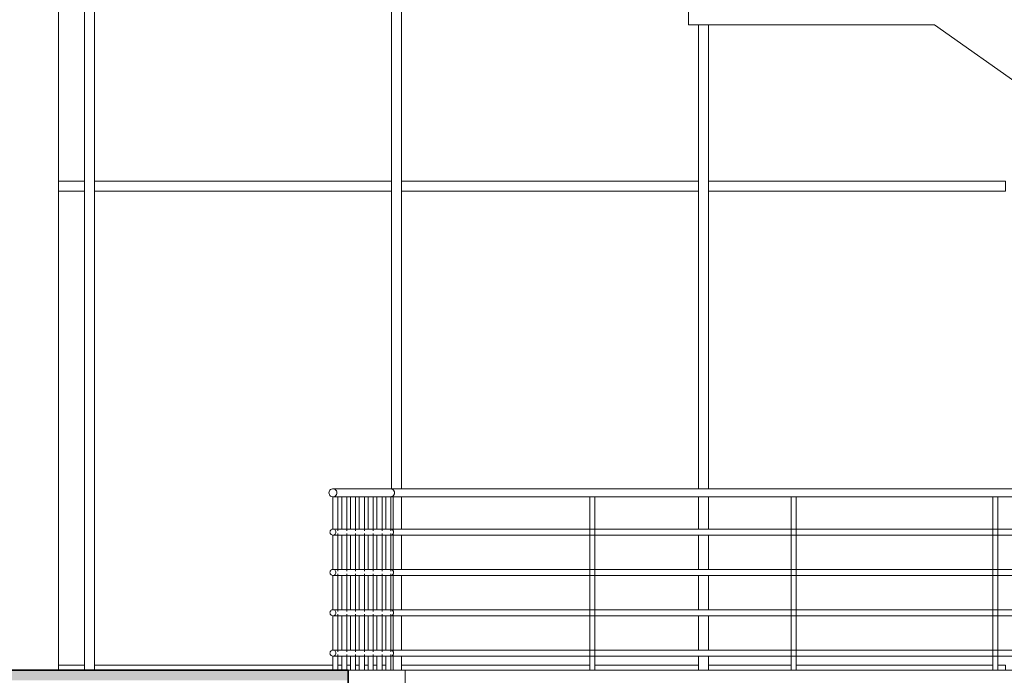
# Model space of a CAD drawing. Header units: inches. Extents: x 424 to 2043, y -237 to 445.
# Tile 889 of 965: x 968.89 to 973.77, y 226.13 to 229.38. Entities that reach past the tile are written whole.
import ezdxf

# ---------------------------------------------------------------- set-up
doc = ezdxf.new("R2010")
doc.units = ezdxf.units.IN
doc.header["$MEASUREMENT"] = 0
for name, color, linetype, lineweight in [('A-FLOR', 192, 'Continuous', 9), ('A-FLOR-HRAL', 11, 'Continuous', 9), ('A-FLOR-PATT', 8, 'Continuous', 35), ('A-GENM', 13, 'Continuous', 9), ('A-GLAZ-CWMG', 51, 'Continuous', 9), ('A-WALL', 113, 'Continuous', 9)]:
    doc.layers.add(name, color=color, linetype=linetype, lineweight=lineweight)

# ---------------------------------------------------------------- blocks, each defined once
blk = doc.blocks.new('Rectangular Mullion - 50 x 150mm-V10-Section 2')
at = {"layer": 'A-GLAZ-CWMG'}
for p, q in [((18.2367, 9.6), (18.2367, 9.625)), ((18.6466, 9.625), (18.2367, 9.625)), ((19.6457, 9.625), (18.6716, 9.625)), ((19.7084, 9.625), (19.6706, 9.625)), ((19.7084, 9.625), (19.7084, 9.6))]:
    blk.add_line(p, q, dxfattribs=at)
blk = doc.blocks.new('Rectangular Mullion - 50 x 150mm-V11-Section 2')
at = {"layer": 'A-GLAZ-CWMG'}
for p, q in [((16.7149, 9.6), (16.7149, 9.625)), ((17.6476, 9.625), (16.7149, 9.625)), ((18.1867, 9.625), (17.6725, 9.625)), ((18.1867, 9.625), (18.1867, 9.6))]:
    blk.add_line(p, q, dxfattribs=at)
blk = doc.blocks.new('Rectangular Mullion - 50 x 150mm-V12-Section 2')
at = {"layer": 'A-GLAZ-CWMG'}
for p, q in [((15.1932, 9.6), (15.1932, 9.625)), ((16.3747, 9.625), (15.1932, 9.625)), ((16.4184, 9.625), (16.3996, 9.625)), ((16.4621, 9.625), (16.4433, 9.625)), ((16.5058, 9.625), (16.487, 9.625)), ((16.5495, 9.625), (16.5307, 9.625)), ((16.5932, 9.625), (16.5744, 9.625)), ((16.6369, 9.625), (16.6181, 9.625))]:
    blk.add_line(p, q, dxfattribs=at)
blk = doc.blocks.new('Rectangular Mullion - 50 x 150mm-V13-Section 2')
at = {"layer": 'A-GLAZ-CWMG'}
for q in [(15.0149, 9.625), (15.1432, 9.6)]:
    blk.add_line((15.1432, 9.625), q, dxfattribs=at)
blk = doc.blocks.new('Rectangular Mullion - 50 x 150mm-V5-Section 2')
at = {"layer": 'A-GLAZ-CWMG'}
for p, q in [((7.5845, 7.175), (7.5845, 7.225)), ((9.0562, 7.225), (7.5845, 7.225)), ((9.0562, 7.225), (9.0562, 7.175)), ((9.0562, 7.175), (7.5845, 7.175))]:
    blk.add_line(p, q, dxfattribs=at)
blk = doc.blocks.new('Rectangular Mullion - 50 x 150mm-V17-Section 2')
at = {"layer": 'A-GLAZ-CWMG'}
for p, q in [((15.1432, 12.025), (15.0149, 12.025)), ((15.1432, 12.025), (15.1432, 11.975)), ((15.1432, 11.975), (15.0149, 11.975))]:
    blk.add_line(p, q, dxfattribs=at)
blk = doc.blocks.new('Rectangular Mullion - 50 x 150mm-V25-Section 2')
at = {"layer": 'A-GLAZ-CWMG'}
for p, q in [((19.7084, 12), (19.7084, 10.5)), ((19.7584, 12), (19.7584, 10.5)), ((19.7084, 10.46), (19.7084, 10.3)), ((19.7584, 10.46), (19.7584, 10.3)), ((19.7084, 10.27), (19.7084, 10.1)), ((19.7584, 10.27), (19.7584, 10.1)), ((19.7084, 10.07), (19.7084, 9.9)), ((19.7584, 10.07), (19.7584, 9.9)), ((19.7084, 9.87), (19.7084, 9.7)), ((19.7584, 9.87), (19.7584, 9.7)), ((19.7084, 9.67), (19.7084, 9.6)), ((19.7584, 9.67), (19.7584, 9.6))]:
    blk.add_line(p, q, dxfattribs=at)
blk = doc.blocks.new('Rectangular Mullion - 50 x 150mm-V26-Section 2')
at = {"layer": 'A-GLAZ-CWMG'}
for p, q in [((16.6649, 12), (16.6649, 10.5)), ((16.7149, 12), (16.7149, 10.5)), ((16.7149, 10.46), (16.7149, 10.3)), ((16.7149, 10.27), (16.7149, 10.1)), ((16.7149, 10.07), (16.7149, 9.9)), ((16.7149, 9.87), (16.7149, 9.7)), ((16.7149, 9.67), (16.7149, 9.6))]:
    blk.add_line(p, q, dxfattribs=at)
blk = doc.blocks.new('Rectangular Mullion - 50 x 150mm-137391-Section 2')
at = {"layer": 'A-GLAZ-CWMG'}
for p, q in [((31.8823, 4.8), (31.8823, 2.4)), ((31.9323, 4.8), (31.9323, 2.4))]:
    blk.add_line(p, q, dxfattribs=at)
blk = doc.blocks.new('Rectangular Mullion - 50 x 150mm-V29-Section 2')
at = {"layer": 'A-GLAZ-CWMG'}
for p, q in [((18.1867, 12.8004), (18.1867, 12)), ((18.2367, 12.8004), (18.2367, 12))]:
    blk.add_line(p, q, dxfattribs=at)
blk = doc.blocks.new('Rectangular Mullion - 50 x 150mm-V30-Section 2')
at = {"layer": 'A-GLAZ-CWMG'}
for p, q in [((16.7149, 13.6585), (16.7149, 13.6545)), ((16.6649, 13.2), (16.6649, 12)), ((16.7149, 13.2), (16.7149, 12))]:
    blk.add_line(p, q, dxfattribs=at)
blk = doc.blocks.new('Rectangular Mullion - 50 x 150mm-V31-Section 2')
at = {"layer": 'A-GLAZ-CWMG'}
for p, q in [((15.1432, 13.6585), (15.1432, 13.6545)), ((15.1932, 13.6585), (15.1932, 13.6545)), ((15.1432, 13.2), (15.1432, 12)), ((15.1932, 13.2), (15.1932, 12))]:
    blk.add_line(p, q, dxfattribs=at)
blk = doc.blocks.new('Railing - 25mm-V45-Section 2')
at = {"layer": 'A-FLOR-HRAL'}
for p, q in [((16.6735, 10.46), (16.6619, 10.46)), ((16.6735, 10.2918), (16.6735, 10.46)), ((16.6735, 10.0918), (16.6735, 10.2782)), ((16.6735, 9.8918), (16.6735, 10.0782)), ((16.6735, 9.6918), (16.6735, 9.8782)), ((16.6735, 9.6), (16.6735, 9.6782))]:
    blk.add_line(p, q, dxfattribs=at)
blk = doc.blocks.new('Railing - 25mm-V47-Section 2')
at = {"layer": 'A-FLOR-HRAL'}
for p, q in [((16.3746, 10.46), (16.3746, 10.2999)), ((16.3996, 10.46), (16.3747, 10.46)), ((16.3996, 10.292), (16.3996, 10.46)), ((16.3996, 10.46), (16.3996, 10.46)), ((16.3746, 10.2701), (16.3746, 10.0999)), ((16.3996, 10.092), (16.3996, 10.278)), ((16.3746, 10.0701), (16.3746, 9.8999)), ((16.3996, 9.892), (16.3996, 10.078)), ((16.3746, 9.8701), (16.3746, 9.6999)), ((16.3996, 9.692), (16.3996, 9.878)), ((16.3746, 9.6701), (16.3746, 9.6)), ((16.3996, 9.6), (16.3996, 9.678))]:
    blk.add_line(p, q, dxfattribs=at)
blk = doc.blocks.new('Railing - 25mm-V48-Section 2')
at = {"layer": 'A-FLOR-HRAL'}
for p, q in [((16.4184, 10.46), (16.4184, 10.2998)), ((16.4433, 10.46), (16.4184, 10.46)), ((16.4434, 10.46), (16.4433, 10.46)), ((16.4434, 10.292), (16.4434, 10.46)), ((16.4184, 10.2702), (16.4184, 10.0998)), ((16.4434, 10.092), (16.4434, 10.278)), ((16.4184, 10.0702), (16.4184, 9.8998)), ((16.4434, 9.892), (16.4434, 10.078)), ((16.4184, 9.8702), (16.4184, 9.6998)), ((16.4434, 9.692), (16.4434, 9.878)), ((16.4184, 9.6702), (16.4184, 9.6)), ((16.4434, 9.6), (16.4434, 9.678))]:
    blk.add_line(p, q, dxfattribs=at)
blk = doc.blocks.new('Railing - 25mm-V49-Section 2')
at = {"layer": 'A-FLOR-HRAL'}
for p, q in [((16.4621, 10.46), (16.4621, 10.2998)), ((16.4871, 10.46), (16.4621, 10.46)), ((16.4871, 10.2919), (16.4871, 10.46)), ((16.4871, 10.46), (16.4871, 10.46)), ((16.4621, 10.2702), (16.4621, 10.0998)), ((16.4871, 10.0919), (16.4871, 10.2781)), ((16.4621, 10.0702), (16.4621, 9.8998)), ((16.4871, 9.8919), (16.4871, 10.0781)), ((16.4621, 9.8702), (16.4621, 9.6998)), ((16.4871, 9.6919), (16.4871, 9.8781)), ((16.4621, 9.6702), (16.4621, 9.6)), ((16.4871, 9.6), (16.4871, 9.6781))]:
    blk.add_line(p, q, dxfattribs=at)
blk = doc.blocks.new('Railing - 25mm-V50-Section 2')
at = {"layer": 'A-FLOR-HRAL'}
for p, q in [((16.5058, 10.46), (16.5058, 10.2997)), ((16.5308, 10.46), (16.5058, 10.46)), ((16.5308, 10.2919), (16.5308, 10.46)), ((16.5308, 10.46), (16.5308, 10.46)), ((16.5058, 10.2703), (16.5058, 10.0997)), ((16.5308, 10.0919), (16.5308, 10.2781)), ((16.5058, 10.0703), (16.5058, 9.8997)), ((16.5308, 9.8919), (16.5308, 10.0781)), ((16.5058, 9.8703), (16.5058, 9.6997)), ((16.5308, 9.6919), (16.5308, 9.8781)), ((16.5058, 9.6703), (16.5058, 9.6)), ((16.5308, 9.6), (16.5308, 9.6781))]:
    blk.add_line(p, q, dxfattribs=at)
blk = doc.blocks.new('Railing - 25mm-V51-Section 2')
at = {"layer": 'A-FLOR-HRAL'}
for p, q in [((16.5495, 10.46), (16.5495, 10.3)), ((16.5745, 10.46), (16.5495, 10.46)), ((16.5745, 10.2919), (16.5745, 10.46)), ((16.5745, 10.46), (16.5745, 10.46)), ((16.5495, 10.27), (16.5495, 10.1)), ((16.5745, 10.0919), (16.5745, 10.2781)), ((16.5495, 10.07), (16.5495, 9.9)), ((16.5745, 9.8919), (16.5745, 10.0781)), ((16.5495, 9.87), (16.5495, 9.7)), ((16.5745, 9.6919), (16.5745, 9.8781)), ((16.5495, 9.67), (16.5495, 9.6)), ((16.5745, 9.6), (16.5745, 9.6781))]:
    blk.add_line(p, q, dxfattribs=at)
blk = doc.blocks.new('Railing - 25mm-V52-Section 2')
at = {"layer": 'A-FLOR-HRAL'}
for p, q in [((16.5932, 10.46), (16.5932, 10.3)), ((16.6182, 10.46), (16.5932, 10.46)), ((16.6182, 10.2919), (16.6182, 10.46)), ((16.6182, 10.46), (16.6182, 10.46)), ((16.5932, 10.27), (16.5932, 10.1)), ((16.6182, 10.0919), (16.6182, 10.2781)), ((16.5932, 10.07), (16.5932, 9.9)), ((16.6182, 9.8919), (16.6182, 10.0781)), ((16.5932, 9.87), (16.5932, 9.7)), ((16.6182, 9.6919), (16.6182, 9.8781)), ((16.5932, 9.67), (16.5932, 9.6)), ((16.6182, 9.6), (16.6182, 9.6781))]:
    blk.add_line(p, q, dxfattribs=at)
blk = doc.blocks.new('Railing - 25mm-V53-Section 2')
at = {"layer": 'A-FLOR-HRAL'}
for p, q in [((16.6369, 10.46), (16.6369, 10.3)), ((16.6619, 10.46), (16.6369, 10.46)), ((16.6619, 10.2918), (16.6619, 10.46)), ((16.6619, 10.46), (16.6619, 10.46)), ((16.6369, 10.27), (16.6369, 10.1)), ((16.6619, 10.0918), (16.6619, 10.2782)), ((16.6369, 10.07), (16.6369, 9.9)), ((16.6619, 9.8918), (16.6619, 10.0782)), ((16.6369, 9.87), (16.6369, 9.7)), ((16.6619, 9.6918), (16.6619, 9.8782)), ((16.6369, 9.67), (16.6369, 9.6)), ((16.6619, 9.6), (16.6619, 9.6782))]:
    blk.add_line(p, q, dxfattribs=at)
blk = doc.blocks.new('Railing - 25mm-V37-Section 2')
at = {"layer": 'A-FLOR-HRAL'}
for p, q in [((19.7206, 6.46), (19.7206, 5.6)), ((19.7326, 6.46), (19.7206, 6.46)), ((19.7456, 6.46), (19.7326, 6.46)), ((19.7456, 5.6), (19.7456, 6.46))]:
    blk.add_line(p, q, dxfattribs=at)
blk = doc.blocks.new('Railing - Railing-201793-Section 2')
at = {"layer": 'A-FLOR-HRAL'}
for p, q in [((16.661, 10.5), (16.375, 10.5)), ((27.2767, 10.5), (16.661, 10.5)), ((16.375, 10.46), (16.661, 10.46)), ((16.6619, 10.46), (27.2767, 10.46)), ((16.661, 10.3), (16.375, 10.3)), ((27.2767, 10.3), (16.6619, 10.3)), ((16.375, 10.27), (16.661, 10.27)), ((16.6619, 10.27), (27.2767, 10.27)), ((16.661, 10.1), (16.375, 10.1)), ((16.375, 10.07), (16.661, 10.07)), ((27.2767, 10.1), (16.6619, 10.1)), ((16.6619, 10.07), (27.2767, 10.07)), ((16.661, 9.9), (16.375, 9.9)), ((16.375, 9.87), (16.661, 9.87)), ((27.2767, 9.9), (16.6619, 9.9)), ((16.6619, 9.87), (27.2767, 9.87)), ((16.661, 9.7), (16.375, 9.7)), ((16.375, 9.67), (16.661, 9.67)), ((27.2767, 9.7), (16.6617, 9.7)), ((16.6617, 9.67), (27.2767, 9.67))]:
    blk.add_line(p, q, dxfattribs=at)
at = {"layer": 'A-FLOR-HRAL', "lineweight": 18, "flags": 128}
for points in [[(16.3951, 10.48), (16.3945, 10.4848), (16.3928, 10.4893), (16.39, 10.4933), (16.3864, 10.4965), (16.3821, 10.4987), (16.3775, 10.4999), (16.3726, 10.4999), (16.3679, 10.4987), (16.3637, 10.4965), (16.3601, 10.4933), (16.3573, 10.4893), (16.3556, 10.4848), (16.355, 10.48)], [(16.355, 10.48), (16.3556, 10.4752), (16.3573, 10.4707), (16.3601, 10.4667), (16.3637, 10.4635), (16.3679, 10.4613), (16.3726, 10.4601), (16.3775, 10.4601), (16.3821, 10.4613), (16.3864, 10.4635), (16.39, 10.4667), (16.3928, 10.4707), (16.3945, 10.4752), (16.3951, 10.48)], [(16.3901, 10.285), (16.3896, 10.2886), (16.3883, 10.292), (16.3863, 10.2949), (16.3836, 10.2973), (16.3804, 10.299), (16.3769, 10.2999), (16.3732, 10.2999), (16.3697, 10.299), (16.3665, 10.2973), (16.3638, 10.2949), (16.3617, 10.292), (16.3605, 10.2886), (16.36, 10.285)], [(16.36, 10.285), (16.3605, 10.2814), (16.3617, 10.278), (16.3638, 10.2751), (16.3665, 10.2727), (16.3697, 10.271), (16.3732, 10.2701), (16.3769, 10.2701), (16.3804, 10.271), (16.3836, 10.2727), (16.3863, 10.2751), (16.3883, 10.278), (16.3896, 10.2814), (16.3901, 10.285)], [(16.3901, 10.085), (16.3896, 10.0886), (16.3883, 10.092), (16.3863, 10.0949), (16.3836, 10.0973), (16.3804, 10.099), (16.3769, 10.0999), (16.3732, 10.0999), (16.3697, 10.099), (16.3665, 10.0973), (16.3638, 10.0949), (16.3617, 10.092), (16.3605, 10.0886), (16.36, 10.085)], [(16.36, 10.085), (16.3605, 10.0814), (16.3617, 10.078), (16.3638, 10.0751), (16.3665, 10.0727), (16.3697, 10.071), (16.3732, 10.0701), (16.3769, 10.0701), (16.3804, 10.071), (16.3836, 10.0727), (16.3863, 10.0751), (16.3883, 10.078), (16.3896, 10.0814), (16.3901, 10.085)], [(16.3901, 9.885), (16.3896, 9.8886), (16.3883, 9.892), (16.3863, 9.8949), (16.3836, 9.8973), (16.3804, 9.899), (16.3769, 9.8999), (16.3732, 9.8999), (16.3697, 9.899), (16.3665, 9.8973), (16.3638, 9.8949), (16.3617, 9.892), (16.3605, 9.8886), (16.36, 9.885)], [(16.36, 9.885), (16.3605, 9.8814), (16.3617, 9.878), (16.3638, 9.8751), (16.3665, 9.8727), (16.3697, 9.871), (16.3732, 9.8701), (16.3769, 9.8701), (16.3804, 9.871), (16.3836, 9.8727), (16.3863, 9.8751), (16.3883, 9.878), (16.3896, 9.8814), (16.3901, 9.885)], [(16.3901, 9.685), (16.3896, 9.6886), (16.3883, 9.692), (16.3863, 9.6949), (16.3836, 9.6973), (16.3804, 9.699), (16.3769, 9.6999), (16.3732, 9.6999), (16.3697, 9.699), (16.3665, 9.6973), (16.3638, 9.6949), (16.3617, 9.692), (16.3605, 9.6886), (16.36, 9.685)], [(16.36, 9.685), (16.3605, 9.6814), (16.3617, 9.678), (16.3638, 9.6751), (16.3665, 9.6727), (16.3697, 9.671), (16.3732, 9.6701), (16.3769, 9.6701), (16.3804, 9.671), (16.3836, 9.6727), (16.3863, 9.6751), (16.3883, 9.678), (16.3896, 9.6814), (16.3901, 9.685)]]:
    blk.add_lwpolyline(points, dxfattribs=at)
at = {"layer": 'A-FLOR-HRAL'}
for points, knots in [([(16.6801, 10.48), (16.6801, 10.4817), (16.6798, 10.4844), (16.6787, 10.4877), (16.6776, 10.49), (16.6765, 10.4918), (16.6754, 10.4932), (16.6743, 10.4945), (16.6727, 10.4959), (16.671, 10.4971), (16.6695, 10.498), (16.6684, 10.4985), (16.6672, 10.499), (16.666, 10.4993), (16.6648, 10.4996), (16.6635, 10.4998), (16.6623, 10.5), (16.6615, 10.5), (16.661, 10.5)], [0, 0, 0, 0, 0.0833333, 0.125, 0.1666667, 0.2083333, 0.2291667, 0.25, 0.2916667, 0.3333333, 0.3541667, 0.375, 0.3958333, 0.4166667, 0.4375, 0.4583333, 0.4791667, 0.5, 0.5, 0.5, 0.5]), ([(16.661, 10.46), (16.6615, 10.46), (16.6623, 10.46), (16.6635, 10.4602), (16.6648, 10.4604), (16.666, 10.4607), (16.6672, 10.461), (16.6684, 10.4615), (16.6695, 10.462), (16.6706, 10.4627), (16.6717, 10.4634), (16.673, 10.4644), (16.6743, 10.4655), (16.6754, 10.4668), (16.6765, 10.4682), (16.6776, 10.47), (16.6787, 10.4723), (16.6798, 10.4756), (16.6801, 10.4783), (16.6801, 10.48)], [0.5, 0.5, 0.5, 0.5, 0.5208333, 0.5416667, 0.5625, 0.5833333, 0.6041667, 0.625, 0.6458333, 0.6666667, 0.6875, 0.7083333, 0.75, 0.7708333, 0.7916667, 0.8333333, 0.875, 0.9166667, 1, 1, 1, 1]), ([(16.6754, 10.285), (16.6754, 10.2863), (16.6751, 10.2883), (16.6743, 10.2908), (16.6735, 10.2925), (16.6726, 10.2939), (16.6718, 10.2949), (16.671, 10.2959), (16.6698, 10.2969), (16.6687, 10.2977), (16.6682, 10.298)], [0, 0, 0, 0, 0.0833333, 0.125, 0.1666667, 0.2083333, 0.2291667, 0.25, 0.2916667, 0.3333333, 0.3333333, 0.3333333, 0.3333333]), ([(16.6682, 10.272), (16.6685, 10.2722), (16.669, 10.2725), (16.67, 10.2733), (16.671, 10.2741), (16.6718, 10.2751), (16.6726, 10.2761), (16.6735, 10.2775), (16.6743, 10.2792), (16.6751, 10.2817), (16.6754, 10.2837), (16.6754, 10.285)], [0.6666667, 0.6666667, 0.6666667, 0.6666667, 0.6875, 0.7083333, 0.75, 0.7708333, 0.7916667, 0.8333333, 0.875, 0.9166667, 1, 1, 1, 1]), ([(16.6754, 10.085), (16.6754, 10.0863), (16.6751, 10.0883), (16.6743, 10.0908), (16.6735, 10.0925), (16.6726, 10.0939), (16.6718, 10.0949), (16.671, 10.0959), (16.6698, 10.0969), (16.6687, 10.0977), (16.6682, 10.098)], [0, 0, 0, 0, 0.0833333, 0.125, 0.1666667, 0.2083333, 0.2291667, 0.25, 0.2916667, 0.3333333, 0.3333333, 0.3333333, 0.3333333]), ([(16.6682, 10.072), (16.6685, 10.0722), (16.669, 10.0725), (16.67, 10.0733), (16.671, 10.0741), (16.6718, 10.0751), (16.6726, 10.0761), (16.6735, 10.0775), (16.6743, 10.0792), (16.6751, 10.0817), (16.6754, 10.0837), (16.6754, 10.085)], [0.6666667, 0.6666667, 0.6666667, 0.6666667, 0.6875, 0.7083333, 0.75, 0.7708333, 0.7916667, 0.8333333, 0.875, 0.9166667, 1, 1, 1, 1]), ([(16.6754, 9.885), (16.6754, 9.8863), (16.6751, 9.8883), (16.6743, 9.8908), (16.6735, 9.8925), (16.6726, 9.8939), (16.6718, 9.8949), (16.671, 9.8959), (16.6698, 9.8969), (16.6687, 9.8977), (16.6682, 9.898)], [0, 0, 0, 0, 0.0833333, 0.125, 0.1666667, 0.2083333, 0.2291667, 0.25, 0.2916667, 0.3333333, 0.3333333, 0.3333333, 0.3333333]), ([(16.6682, 9.872), (16.6685, 9.8722), (16.669, 9.8725), (16.67, 9.8733), (16.671, 9.8741), (16.6718, 9.8751), (16.6726, 9.8761), (16.6735, 9.8775), (16.6743, 9.8792), (16.6751, 9.8817), (16.6754, 9.8837), (16.6754, 9.885)], [0.6666667, 0.6666667, 0.6666667, 0.6666667, 0.6875, 0.7083333, 0.75, 0.7708333, 0.7916667, 0.8333333, 0.875, 0.9166667, 1, 1, 1, 1]), ([(16.6754, 9.685), (16.6754, 9.6863), (16.6751, 9.6883), (16.6743, 9.6908), (16.6735, 9.6925), (16.6726, 9.6939), (16.6718, 9.6949), (16.671, 9.6959), (16.6698, 9.6969), (16.6687, 9.6977), (16.6682, 9.698)], [0, 0, 0, 0, 0.0833333, 0.125, 0.1666667, 0.2083333, 0.2291667, 0.25, 0.2916667, 0.3333333, 0.3333333, 0.3333333, 0.3333333]), ([(16.6682, 9.672), (16.6685, 9.6722), (16.669, 9.6725), (16.67, 9.6733), (16.671, 9.6741), (16.6718, 9.6751), (16.6726, 9.6761), (16.6735, 9.6775), (16.6743, 9.6792), (16.6751, 9.6817), (16.6754, 9.6837), (16.6754, 9.685)], [0.6666667, 0.6666667, 0.6666667, 0.6666667, 0.6875, 0.7083333, 0.75, 0.7708333, 0.7916667, 0.8333333, 0.875, 0.9166667, 1, 1, 1, 1])]:
    blk.add_open_spline(points, degree=3, knots=knots, dxfattribs=at)
for name, p in [('Railing - 25mm-V47-Section 2', (0, 0)), ('Railing - 25mm-V48-Section 2', (0, 0)), ('Railing - 25mm-V49-Section 2', (0, 0)), ('Railing - 25mm-V50-Section 2', (0, 0)), ('Railing - 25mm-V51-Section 2', (0, 0)), ('Railing - 25mm-V52-Section 2', (0, 0)), ('Railing - 25mm-V53-Section 2', (0, 0)), ('Railing - 25mm-V45-Section 2', (0, 0)), ('Railing - 25mm-V37-Section 2', (-2.073, 4)), ('Railing - 25mm-V37-Section 2', (-1.074, 4)), ('Railing - 25mm-V37-Section 2', (-0.0749, 4))]:
    blk.add_blockref(name, p)
blk = doc.blocks.new('Escalator - Escalator-198091-Section 2')
at = {"layer": 'A-GENM'}
for p, q in [((18.1379, 13.8672), (18.1379, 12.8004)), ((18.1379, 12.8004), (19.3559, 12.8004)), ((19.3559, 12.8004), (22.6064, 10.5))]:
    blk.add_line(p, q, dxfattribs=at)

msp = doc.modelspace()

# ---------------------------------------------------------------- hatches: boundary and pattern name
at = {"layer": 'A-FLOR-PATT', "lineweight": 9}
h = msp.add_hatch(dxfattribs=at)
h.set_pattern_fill('FP_2', color=256, style=0, pattern_type=2)
h.set_pattern_definition([(0, (988.56703, 228.86908), (0.406, 0.102), [0.034, -0.271, 0.034, -0.271, -1.626]), (0, (988.56703, 228.86908), (0.406, 0.102), [-0.61, 0.034, -0.576, 0.034, -0.271, -0.711]), (0, (988.56703, 228.86908), (0.406, 0.102), [-1.524, 0.034, -0.17, 0.034, -0.474]), (120, (988.72003, 228.92008), (-0.2913346, 0.30060631), [0.034, -0.271, 0.034, -0.271, -1.626]), (120, (988.72003, 228.92008), (-0.2913346, 0.30060631), [-0.61, 0.034, -0.576, 0.034, -0.271, -0.711]), (120, (988.72003, 228.92008), (-0.2913346, 0.30060631), [-1.524, 0.034, -0.17, 0.034, -0.474]), (240, (988.77103, 229.12308), (-0.1146654, -0.40260631), [0.034, -0.271, 0.034, -0.271, -1.626]), (240, (988.77103, 229.12308), (-0.1146654, -0.40260631), [-0.61, 0.034, -0.576, 0.034, -0.271, -0.711]), (240, (988.77103, 229.12308), (-0.1146654, -0.40260631), [-1.524, 0.034, -0.17, 0.034, -0.474])])
h.paths.add_polyline_path([(1012.7941, 226.1001), (1013.3677, 226.1001), (1013.3677, 226.1501), (983.7718, 226.1501), (983.7718, 226.1001), (1012.1003, 226.1001)], flags=0)
h.paths.add_polyline_path([(945.5373, 226.1001), (963.3888, 226.1001), (963.3888, 226.1501), (945.5373, 226.1501)], flags=0)
h.paths.add_polyline_path([(970.4716, 226.1001), (970.5191, 226.1001), (970.5191, 226.1501), (966.6919, 226.1501), (966.6919, 226.1001), (969.7778, 226.1001)], flags=0)

# ---------------------------------------------------------------- linework, layer by layer
at = {"layer": 'A-FLOR', "lineweight": 35}
for p, q in [((970.5191, 226.1501), (966.6919, 226.1501)), ((970.5191, 225.7501), (970.5191, 226.1501))]:
    msp.add_line(p, q, dxfattribs=at)
at = {"layer": 'A-FLOR'}
for p, q in [((970.5191, 226.1501), (983.7718, 226.1501)), ((970.8017, 225.7501), (970.8017, 226.1501))]:
    msp.add_line(p, q, dxfattribs=at)
at = {"layer": 'A-WALL'}
msp.add_line((969.0831, 226.1501), (969.0831, 229.7501), dxfattribs=at)

# ---------------------------------------------------------------- block references
at = {"layer": 'A-FLOR-HRAL'}
msp.add_blockref('Railing - Railing-201793-Section 2', (954.069, 216.5501), dxfattribs=at)
at = {"layer": 'A-GENM'}
msp.add_blockref('Escalator - Escalator-198091-Section 2', (954.069, 216.5501), dxfattribs=at)
at = {"layer": 'A-GLAZ-CWMG'}
for name, p in [('Rectangular Mullion - 50 x 150mm-V31-Section 2', (954.069, 216.5501)), ('Rectangular Mullion - 50 x 150mm-V30-Section 2', (954.069, 216.5501)), ('Rectangular Mullion - 50 x 150mm-V29-Section 2', (954.069, 216.5501)), ('Rectangular Mullion - 50 x 150mm-V17-Section 2', (954.069, 216.5501)), ('Rectangular Mullion - 50 x 150mm-V5-Section 2', (961.6777, 221.3501)), ('Rectangular Mullion - 50 x 150mm-V5-Section 2', (963.1995, 221.3501)), ('Rectangular Mullion - 50 x 150mm-V5-Section 2', (964.7212, 221.3501)), ('Rectangular Mullion - 50 x 150mm-137391-Section 2', (937.3299, 223.7501)), ('Rectangular Mullion - 50 x 150mm-V26-Section 2', (954.069, 216.5501)), ('Rectangular Mullion - 50 x 150mm-V25-Section 2', (952.5473, 216.5501)), ('Rectangular Mullion - 50 x 150mm-V13-Section 2', (954.069, 216.5501)), ('Rectangular Mullion - 50 x 150mm-V12-Section 2', (954.069, 216.5501)), ('Rectangular Mullion - 50 x 150mm-V11-Section 2', (954.069, 216.5501)), ('Rectangular Mullion - 50 x 150mm-V10-Section 2', (954.069, 216.5501))]:
    msp.add_blockref(name, p, dxfattribs=at)

doc.saveas('drawing.dxf')
